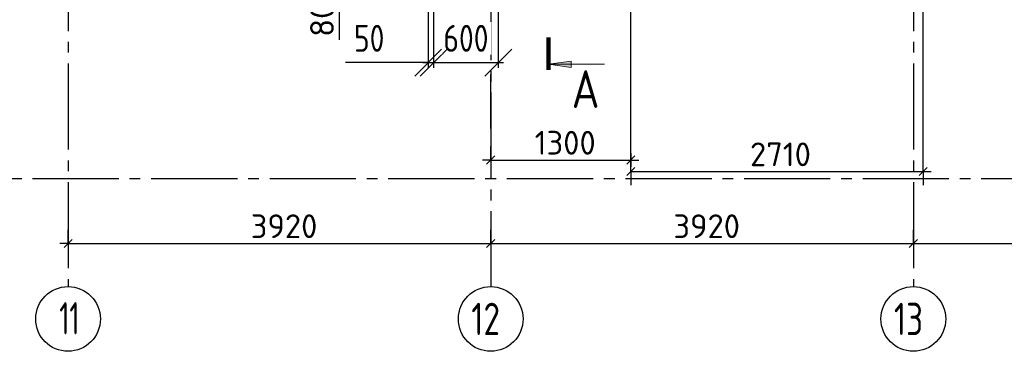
# Model space of a CAD drawing. Header units: millimetres. Extents: x 40580 to 1930067, y -240640 to 81020.
# Tile 503 of 656: x 1193355 to 1202488, y -224900 to -221824. Entities that reach past the tile are written whole.
import ezdxf

# ---------------------------------------------------------------- set-up
doc = ezdxf.new("R2010")
doc.units = ezdxf.units.MM
doc.linetypes.add('______5', pattern=[1100, 800, -100, 100, -100])
doc.linetypes.add('CENTER', pattern=[2, 1.25, -0.25, 0.25, -0.25])
for name, color, linetype, lineweight in [('Standard', 7, 'Continuous', 25), ('ОСИ', 7, 'CENTER', 15), ('Узлы символ', 7, 'Continuous', 25)]:
    doc.layers.add(name, color=color, linetype=linetype, lineweight=lineweight)
doc.layers.add('Размерная выноска', color=7, linetype='Continuous')
doc.layers.add('Тонкие', color=7, linetype='Continuous')
doc.styles.add('GOST 2.304', font='isocpeur.ttf', dxfattribs={"width": 0.8})
doc.styles.add('GOST 2.304-81', font='txt')
doc.styles.add('ISOCPEUR', font='isocpeur.ttf')
doc.dimstyles.new('СПДС', dxfattribs={"dimscale": 125, "dimtxt": 250, "dimasz": 250, "dimexe": 50, "dimexo": 10, "dimgap": 100, "dimtad": 1, "dimdec": 0, "dimtxsty": 'GOST 2.304-81', "dimblk": 'OBLIQUE', "dimcen": 250, "dimdle": 50, "dimadec": 0, "dimazin": 2, "dimtfac": 0.75, "dimtdec": 0, "dimtmove": 1, "dimatfit": 3, "dimfxl": 1, "dimtfill": 1, "dimtolj": 1, "dimarcsym": 1})

# ---------------------------------------------------------------- blocks, each defined once
blk = doc.blocks.new('_OBLIQUE')
at = {"color": 0, "linetype": 'ByBlock'}
blk.add_line((-0.5, -0.5), (0.5, 0.5), dxfattribs=at)
blk = doc.blocks.new('*D17493')
at = {"layer": 'Defpoints', "color": 0}
for p in [(1197193.9, -220789.7), (1197793.9, -220789.7), (1197793.9, -222222.3)]:
    blk.add_point(p, dxfattribs=at)
at = {"layer": 'Тонкие', "color": 0, "lineweight": -2}
for p, q in [((1197193.9, -220799.7), (1197193.9, -222272.3)), ((1197793.9, -220799.7), (1197793.9, -222272.3)), ((1197143.9, -222222.3), (1197843.9, -222222.3))]:
    blk.add_line(p, q, dxfattribs=at)
at = {"layer": 'Тонкие', "color": 0, "lineweight": -2, "xscale": 250, "yscale": 250, "zscale": 250, "rotation": 180}
blk.add_blockref('_OBLIQUE', (1197193.9, -222222.3), dxfattribs=at)
at = {"layer": 'Тонкие', "color": 0, "lineweight": -2, "xscale": 250, "yscale": 250, "zscale": 250}
blk.add_blockref('_OBLIQUE', (1197793.9, -222222.3), dxfattribs=at)
at = {"layer": 'Тонкие', "color": 0, "insert": (1197493.9, -221997.3), "char_height": 250, "attachment_point": 5, "style": 'GOST 2.304', "bg_fill": 3, "box_fill_scale": 1.1, "bg_fill_color": 256, "bg_fill_true_color": 13158600, "bg_fill_transparency": 0}
blk.add_mtext('\\A1;600', dxfattribs=at)
blk = doc.blocks.new('*D17494')
at = {"layer": 'Defpoints', "color": 0}
for p in [(1197143.9, -220789.7), (1197193.9, -220789.7), (1197193.9, -222222.3)]:
    blk.add_point(p, dxfattribs=at)
at = {"layer": 'Тонкие', "color": 0, "lineweight": -2}
for p, q in [((1197143.9, -220799.7), (1197143.9, -222272.3)), ((1197193.9, -220799.7), (1197193.9, -222272.3)), ((1197143.9, -222222.3), (1196376.5, -222222.3)), ((1197093.9, -222222.3), (1197243.9, -222222.3))]:
    blk.add_line(p, q, dxfattribs=at)
at = {"layer": 'Тонкие', "color": 0, "lineweight": -2, "xscale": 250, "yscale": 250, "zscale": 250}
blk.add_blockref('_OBLIQUE', (1197143.9, -222222.3), dxfattribs=at)
at = {"layer": 'Тонкие', "color": 0, "lineweight": -2, "xscale": 250, "yscale": 250, "zscale": 250, "rotation": 180}
blk.add_blockref('_OBLIQUE', (1197193.9, -222222.3), dxfattribs=at)
at = {"layer": 'Тонкие', "color": 0, "insert": (1196596.5, -221997.3), "char_height": 250, "attachment_point": 5, "style": 'GOST 2.304', "bg_fill": 3, "box_fill_scale": 1.1, "bg_fill_color": 256, "bg_fill_true_color": 13158600, "bg_fill_transparency": 0}
blk.add_mtext('\\A1;50', dxfattribs=at)

msp = doc.modelspace()

# ---------------------------------------------------------------- hatches: boundary and pattern name
at = {"layer": 'Узлы символ', "linetype": 'Continuous', "lineweight": 13, "transparency": 33554687}
msp.add_hatch(color=7, dxfattribs=at).paths.add_polyline_path([(1198469.5, -222268.2), (1198259.5, -222238.2), (1198469.5, -222208.2)], flags=16)

# ---------------------------------------------------------------- linework, layer by layer
at = {"layer": 'Standard', "color": 251, "linetype": 'Continuous', "lineweight": -3, "true_color": 0x656565, "transparency": 33554687}
for p, q in [((1197723.9, -222833.1), (1197723.9, -222333.1)), ((1197723.9, -223125.8), (1197723.9, -223000.8)), ((1199023.9, -223125.8), (1199023.9, -223000.8)), ((1197723.9, -223063.3), (1197723.9, -223188.3)), ((1199023.9, -223063.3), (1199023.9, -223188.3)), ((1199023.9, -223233.1), (1199023.9, -223108.1)), ((1201733.9, -223233.1), (1201733.9, -223108.1)), ((1199023.9, -223233.1), (1199023.9, -223358.1)), ((1201733.9, -223233.1), (1201733.9, -223358.1)), ((1193803.9, -223899.7), (1193803.9, -223774.7)), ((1197723.9, -223899.7), (1197723.9, -223774.7)), ((1201643.9, -223899.7), (1201643.9, -223774.7)), ((1193803.9, -223899.7), (1193803.9, -224024.7)), ((1193803.9, -223899.7), (1193803.9, -223899.7)), ((1197723.9, -223899.7), (1197723.9, -224024.7)), ((1197723.9, -223899.7), (1197723.9, -223899.7)), ((1201643.9, -223899.7), (1201643.9, -224024.7)), ((1201643.9, -223899.7), (1201643.9, -223899.7))]:
    msp.add_line(p, q, dxfattribs=at)
at = {"layer": 'Standard', "color": 7, "linetype": 'Continuous', "lineweight": 25, "transparency": 33554687}
for p, q in [((1197686.4, -223163.3), (1197761.4, -223088.3)), ((1198986.4, -223163.3), (1199061.4, -223088.3)), ((1198986.4, -223270.6), (1199061.4, -223195.6)), ((1201696.4, -223270.6), (1201771.4, -223195.6)), ((1193766.4, -223937.2), (1193841.4, -223862.2)), ((1197686.4, -223937.2), (1197761.4, -223862.2)), ((1201606.4, -223937.2), (1201681.4, -223862.2))]:
    msp.add_line(p, q, dxfattribs=at)
at = {"layer": 'Standard', "color": 7, "linetype": 'Continuous', "lineweight": -3, "transparency": 33554687}
for p, q in [((1197723.9, -223125.8), (1197648.9, -223125.8)), ((1197723.9, -223125.8), (1199023.9, -223125.8)), ((1199023.9, -223125.8), (1199098.9, -223125.8)), ((1199023.9, -223233.1), (1201733.9, -223233.1)), ((1201733.9, -223233.1), (1201808.9, -223233.1)), ((1193803.9, -223899.7), (1193728.9, -223899.7)), ((1193803.9, -223899.7), (1197723.9, -223899.7)), ((1197723.9, -223899.7), (1201643.9, -223899.7)), ((1201643.9, -223899.7), (1204943.9, -223899.7))]:
    msp.add_line(p, q, dxfattribs=at)
at = {"layer": 'Standard', "color": 251, "linetype": 'Continuous', "lineweight": -3, "true_color": 0x656565, "transparency": 33554687}
for points in [[(1201733.9, -223233.1), (1201733.9, -220425.4), (1201733.9, -220425.4), (1201733.9, -217608.1)], [(1199023.9, -222833.1), (1199023.9, -222451.6), (1199023.9, -222451.6), (1199023.9, -221679.7)], [(1199023.9, -223233.1), (1199023.9, -223216.1), (1199023.9, -223216.1), (1199023.9, -221679.7)]]:
    msp.add_lwpolyline(points, dxfattribs=at)
at = {"layer": 'ОСИ', "color": 8, "linetype": '______5', "lineweight": -3, "transparency": 33554687}
for p, q in [((1193803.9, -213429.7), (1193803.9, -224299.7)), ((1201643.9, -213429.7), (1201643.9, -224299.7)), ((1197723.9, -214799.7), (1197723.9, -224299.7)), ((1222873.9, -223299.7), (1191313.9, -223299.7))]:
    msp.add_line(p, q, dxfattribs=at)
at = {"layer": 'ОСИ', "color": 7, "linetype": 'Continuous', "lineweight": -3, "transparency": 33554687}
for centre in [(1193803.9, -224599.7), (1197723.9, -224599.7), (1201643.9, -224599.7)]:
    msp.add_circle(centre, 300, dxfattribs=at)
at = {"layer": 'Размерная выноска', "color": 7, "linetype": 'Continuous', "lineweight": 25, "transparency": 33554687}
msp.add_line((1196319.1, -221679.7), (1196319.1, -222009.7), dxfattribs=at)
at = {"layer": 'Тонкие', "lineweight": 100}
msp.add_line((1198259.5, -222288.2), (1198259.5, -221988.2), dxfattribs=at)
at = {"layer": 'Узлы символ', "color": 7, "linetype": 'Continuous', "lineweight": 13, "transparency": 33554687}
for p, q in [((1198259.5, -222238.2), (1198469.5, -222208.2)), ((1198259.5, -222238.2), (1198778.7, -222238.2)), ((1198259.5, -222238.2), (1198259.5, -222238.2)), ((1198259.5, -222238.2), (1198259.5, -222238.2)), ((1198259.5, -222238.2), (1198259.5, -222238.2)), ((1198469.5, -222268.2), (1198259.5, -222238.2)), ((1198469.5, -222208.2), (1198469.5, -222268.2)), ((1198469.5, -222238.2), (1198484.5, -222238.2))]:
    msp.add_line(p, q, dxfattribs=at)

# ---------------------------------------------------------------- texts
at = {"layer": 'Standard', "color": 7, "linetype": 'Continuous', "lineweight": 25, "transparency": 33554687, "insert": (1196269.1, -221983.2), "char_height": 220, "width": 391.317, "attachment_point": 7, "rotation": 90, "style": 'ISOCPEUR'}
msp.add_mtext('80', dxfattribs=at)
at = {"layer": 'Standard', "color": 7, "linetype": 'Continuous', "lineweight": 25, "transparency": 33554687, "char_height": 220, "attachment_point": 7, "style": 'ISOCPEUR'}
for s, insert, width in [('1300', (1198131.5, -223075.8), 610.171), ('2710', (1200128.7, -223183.1), 625.741), ('3920', (1195498, -223849.7), 657.046), ('3920', (1199418, -223849.7), 657.046)]:
    msp.add_mtext(s, dxfattribs=dict(at, insert=insert, width=width))
at = {"layer": 'ОСИ', "color": 7, "linetype": 'Continuous', "lineweight": 25, "transparency": 33554687, "char_height": 300, "attachment_point": 7, "style": 'ISOCPEUR'}
for s, insert, width in [('\\W0.62;11', (1193723, -224743.6), 393.75), ('\\W0.75;12', (1197543.9, -224749.7), 472.649), ('\\W0.75;13', (1201463.9, -224749.7), 472.649)]:
    msp.add_mtext(s, dxfattribs=dict(at, insert=insert, width=width))
at = {"layer": 'Узлы символ', "color": 7, "linetype": 'Continuous', "lineweight": -3, "transparency": 33554687, "insert": (1198474.8, -222643.5), "char_height": 350, "width": 458.079, "attachment_point": 7, "style": 'ISOCPEUR'}
msp.add_mtext('\\W0.82;А', dxfattribs=at)

# ---------------------------------------------------------------- next in the draw order: dimensions: what is measured, and where the dimension line sits
at = {"layer": 'Тонкие'}
dim = msp.add_linear_dim(base=(1197793.9, -222222.3), p1=(1197193.9, -220789.7), p2=(1197793.9, -220789.7), dimstyle='СПДС', override={"dimscale": 1, "dimtxsty": 'GOST 2.304'}, dxfattribs=at)
dim.commit()
dim.dimension.update_dxf_attribs({"geometry": '*D17493', "text_midpoint": (1197493.9, -222222.3), "dimtype": 160})

# ---------------------------------------------------------------- next in the draw order: dimensions: what is measured, and where the dimension line sits
dim = msp.add_linear_dim(base=(1197193.9, -222222.3), p1=(1197143.9, -220789.7), p2=(1197193.9, -220789.7), dimstyle='СПДС', override={"dimscale": 1, "dimtxsty": 'GOST 2.304'}, dxfattribs=at)
dim.commit()
dim.dimension.update_dxf_attribs({"geometry": '*D17494', "text_midpoint": (1196596.5, -222254.7), "dimtype": 160})

doc.saveas('drawing.dxf')
